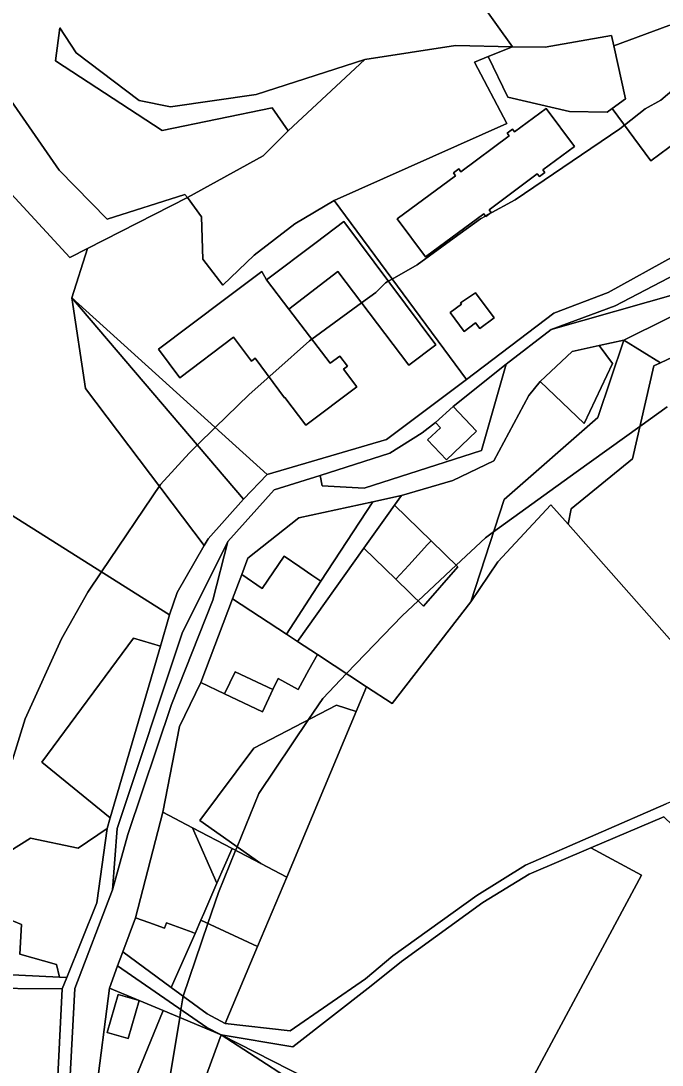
# Model space of a CAD drawing. Extents: x -477304 to -465429, y -1159113 to -1149210.
# Drawn here: x -472269.3 to -472097.2, y -1155932.9 to -1155652.4 of the extents above; entities that cross this region are included whole.
import ezdxf

# ---------------------------------------------------------------- set-up
doc = ezdxf.new("R2010")
doc.units = 0
for name, color, linetype in [('BPEJ_s', 7, 'Continuous'), ('ostatni_s', 7, 'Continuous'), ('PUPFL_s', 7, 'Continuous'), ('trav_porost_s', 7, 'Continuous'), ('voda_s', 7, 'Continuous'), ('zahrada_s', 7, 'Continuous')]:
    doc.layers.add(name, color=color, linetype=linetype)

msp = doc.modelspace()

# ---------------------------------------------------------------- linework, layer by layer
at = {"layer": 'BPEJ_s'}
for points in [[(-472271.55, -1155850.92), (-472268.15, -1155839.87), (-472258.38, -1155818.41), (-472251.36, -1155805.87), (-472247.67, -1155800.41), (-472231.82, -1155776.97), (-472224.17, -1155768.48), (-472221.96, -1155766.33), (-472217.13, -1155761.62), (-472208.02, -1155752.75), (-472200.89, -1155746.37), (-472191.87, -1155738.3), (-472191.25, -1155737.86), (-472177.87, -1155728.14), (-472174.02, -1155725.34), (-472171.47, -1155722.79), (-472170.71, -1155722.35), (-472169.64, -1155721.74), (-472162.97, -1155717.91), (-472153.04, -1155710.7), (-472145.98, -1155705.58), (-472144.58, -1155704.82), (-472143.9, -1155704.45), (-472136.63, -1155700.48), (-472108.58, -1155681.36), (-472107.32, -1155680.38), (-472101.78, -1155676.05), (-472097.53, -1155673.71), (-472087.33, -1155665)], [(-472087.33, -1155665), (-472097.53, -1155673.71), (-472101.78, -1155676.05), (-472107.32, -1155680.38), (-472108.58, -1155681.36), (-472136.63, -1155700.48), (-472143.9, -1155704.45), (-472144.58, -1155704.82), (-472145.98, -1155705.58), (-472153.04, -1155710.7), (-472162.97, -1155717.91), (-472169.64, -1155721.74), (-472170.71, -1155722.35), (-472171.47, -1155722.79), (-472174.02, -1155725.34), (-472177.87, -1155728.14), (-472191.25, -1155737.86), (-472191.87, -1155738.3), (-472200.89, -1155746.37), (-472208.02, -1155752.75), (-472217.13, -1155761.62), (-472221.96, -1155766.33), (-472224.17, -1155768.48), (-472231.82, -1155776.97), (-472247.67, -1155800.41), (-472251.36, -1155805.87), (-472258.38, -1155818.41), (-472268.15, -1155839.87), (-472271.55, -1155850.92)], [(-472095.87, -1155756.08), (-472103.15, -1155761.33), (-472120.26, -1155773.66), (-472142.42, -1155789.64), (-472144.64, -1155791.25), (-472148.56, -1155794.91), (-472152.48, -1155798.58), (-472162.71, -1155808.17), (-472166.97, -1155812.17), (-472181.9, -1155827.72), (-472188.28, -1155834.37), (-472192.13, -1155840.08), (-472205.48, -1155859.91), (-472211.29, -1155874.23), (-472211.68, -1155875.2), (-472216.26, -1155886.47), (-472219.11, -1155894.86), (-472225.76, -1155914.35), (-472225.92, -1155915.36), (-472226.35, -1155918.02), (-472226.68, -1155920.05), (-472230.12, -1155941.15)], [(-472230.12, -1155941.15), (-472226.68, -1155920.05), (-472226.35, -1155918.02), (-472225.92, -1155915.36), (-472225.76, -1155914.35), (-472219.11, -1155894.86), (-472216.26, -1155886.47), (-472211.68, -1155875.2), (-472211.29, -1155874.23), (-472205.48, -1155859.91), (-472192.13, -1155840.08), (-472188.28, -1155834.37), (-472181.9, -1155827.72), (-472166.97, -1155812.17), (-472162.71, -1155808.17), (-472152.48, -1155798.58), (-472148.56, -1155794.91), (-472144.64, -1155791.25), (-472142.42, -1155789.64), (-472120.26, -1155773.66), (-472103.15, -1155761.33), (-472095.87, -1155756.08)]]:
    msp.add_lwpolyline(points, dxfattribs=at)
at = {"layer": 'ostatni_s'}
for points in [[(-472016.74, -1155649.59), (-472021.75, -1155656.1), (-472028.7, -1155666.48), (-472045.4, -1155680.52), (-472059.15, -1155693.98), (-472064.69, -1155696.26), (-472093.52, -1155720.48), (-472109.78, -1155728.91), (-472126.99, -1155735.26), (-472139.06, -1155744.62), (-472153.29, -1155755.99), (-472157.98, -1155760.32), (-472161.57, -1155763.07), (-472170.25, -1155768.53), (-472189.01, -1155774.49), (-472201.29, -1155778.39), (-472213.74, -1155792.22), (-472226.05, -1155816.85), (-472243.43, -1155869.3), (-472244.72, -1155885.81), (-472254.86, -1155912.32), (-472256.28, -1155938.96)], [(-472260.32, -1155953.86), (-472258.2, -1155912.4), (-472256.98, -1155909.36), (-472248.93, -1155889.33), (-472246.17, -1155869.33), (-472245.32, -1155866.43), (-472231.85, -1155820.35), (-472229.38, -1155811.94), (-472227.4, -1155805.9), (-472220.08, -1155793.35), (-472219, -1155791.49), (-472209.6, -1155780.86), (-472203.19, -1155774.24), (-472171.22, -1155764.8), (-472149.67, -1155748.74), (-472126.23, -1155730.92), (-472111.69, -1155725.36), (-472093.88, -1155715.53)], [(-472096.76, -1155866.17), (-472116.32, -1155874.5), (-472132.87, -1155881.58), (-472145.35, -1155889.16), (-472167.19, -1155905.07), (-472175.3, -1155911.58), (-472196.28, -1155927.92), (-472215.52, -1155924.72), (-472219.42, -1155922.81), (-472243.4, -1155906.25), (-472241.97, -1155902.42), (-472228.93, -1155912.04), (-472219.34, -1155919.11), (-472214.46, -1155921.72), (-472197.03, -1155923.69), (-472176.81, -1155909.7), (-472169.51, -1155903.56), (-472146.97, -1155887.32), (-472133.91, -1155879.19), (-472096.12, -1155862.68)]]:
    msp.add_lwpolyline(points, dxfattribs=at)
for points in [[(-472049.25, -1155678.22), (-472051.2, -1155677.02), (-472071.31, -1155664.35), (-472074.9, -1155671.87), (-472056.49, -1155681.67), (-472054.22, -1155682.85), (-472059.76, -1155689.07), (-472065.2, -1155692.33), (-472080.8, -1155706.5), (-472082.16, -1155704.52), (-472091.55, -1155709.88), (-472085.42, -1155694.95), (-472092.94, -1155684.66), (-472100.22, -1155689.98), (-472110.6, -1155675.95), (-472107, -1155673.32), (-472110.18, -1155659.12), (-472095.4, -1155653.69), (-472087.09, -1155653.16), (-472081.38, -1155656.91), (-472077.81, -1155656.26), (-472058.91, -1155668.07), (-472048.03, -1155677.17)], [(-472197.59, -1155681.93), (-472201.83, -1155675.74), (-472231.36, -1155681.85), (-472260.04, -1155663.12), (-472258.86, -1155654.29), (-472254.49, -1155660.99), (-472237.55, -1155673.77), (-472229.19, -1155675.51), (-472206.18, -1155672.18), (-472177, -1155662.82)], [(-472143.88, -1155662), (-472137.32, -1155659.34), (-472128.63, -1155659.51), (-472110.74, -1155656.37), (-472110.18, -1155659.12), (-472107, -1155673.32), (-472110.6, -1155675.95), (-472111.96, -1155676.94), (-472122.06, -1155676.76), (-472138.6, -1155672.88)], [(-472111.96, -1155676.94), (-472110.6, -1155675.95), (-472100.22, -1155689.98), (-472092.94, -1155684.66), (-472085.42, -1155694.95), (-472091.55, -1155709.88), (-472082.16, -1155704.52), (-472080.8, -1155706.5), (-472093.88, -1155715.53), (-472111.69, -1155725.36), (-472126.23, -1155730.92), (-472149.67, -1155748.74), (-472185.21, -1155700.68), (-472138.84, -1155679.93), (-472147.57, -1155663.47), (-472143.88, -1155662), (-472138.6, -1155672.88), (-472122.06, -1155676.76)], [(-472251.47, -1155713.55), (-472256.14, -1155715.93), (-472283.46, -1155686.45), (-472277.45, -1155681.57), (-472272.72, -1155672.73), (-472259.03, -1155692.53), (-472246.18, -1155705.71), (-472225.28, -1155699.03), (-472224.6, -1155699.83)], [(-472152.65, -1155693.99), (-472153.19, -1155693.26), (-472151.73, -1155692.18), (-472151.19, -1155692.91), (-472138.25, -1155683.31), (-472138.79, -1155682.58), (-472137.34, -1155681.5), (-472136.8, -1155682.23), (-472128.31, -1155675.93), (-472120.73, -1155686.12), (-472129.24, -1155692.44), (-472128.71, -1155693.17), (-472130.15, -1155694.24), (-472130.69, -1155693.52), (-472143.62, -1155703.12), (-472143.08, -1155703.84), (-472144.52, -1155704.91), (-472145.06, -1155704.19), (-472160.72, -1155715.82), (-472168.29, -1155705.62)], [(-472120.73, -1155686.12), (-472128.31, -1155675.93), (-472136.8, -1155682.23), (-472137.34, -1155681.5), (-472138.79, -1155682.58), (-472138.25, -1155683.31), (-472151.19, -1155692.91), (-472151.73, -1155692.18), (-472153.19, -1155693.26), (-472152.65, -1155693.99), (-472168.29, -1155705.62), (-472160.72, -1155715.82), (-472145.06, -1155704.19), (-472144.52, -1155704.91), (-472143.08, -1155703.84), (-472143.62, -1155703.12), (-472130.69, -1155693.52), (-472130.15, -1155694.24), (-472128.71, -1155693.17), (-472129.24, -1155692.44)], [(-472070.16, -1155714.09), (-472092.32, -1155725.49), (-472126.99, -1155735.26), (-472109.78, -1155728.91), (-472093.52, -1155720.48), (-472064.69, -1155696.26), (-472059.15, -1155693.98), (-472045.4, -1155680.52), (-472038.49, -1155687.31), (-472051.81, -1155702.18)], [(-472203.19, -1155774.24), (-472255.61, -1155726.8), (-472251.47, -1155713.55), (-472224.6, -1155699.83), (-472220.82, -1155705.06), (-472220.44, -1155716.4), (-472215.14, -1155723.4), (-472206.66, -1155715.34), (-472195.76, -1155706.9), (-472185.21, -1155700.68), (-472149.67, -1155748.74), (-472171.22, -1155764.8)], [(-472192.87, -1155761), (-472179.15, -1155750.71), (-472182.71, -1155745.91), (-472181.63, -1155745.12), (-472183.72, -1155742.43), (-472186.29, -1155744.36), (-472197.38, -1155729.83), (-472184.23, -1155719.73), (-472165.22, -1155744.86), (-472157.97, -1155739.46), (-472182.65, -1155706.33), (-472190.05, -1155711.97), (-472203.37, -1155721.97), (-472204.66, -1155719.71), (-472214.69, -1155727.24), (-472232.37, -1155740.58), (-472226.63, -1155748.25), (-472212.28, -1155737.38), (-472207.45, -1155743.8), (-472206.4, -1155743.02), (-472198.51, -1155753.61), (-472198.43, -1155753.55)], [(-472184.23, -1155719.73), (-472197.38, -1155729.83), (-472203.37, -1155721.97), (-472190.05, -1155711.97), (-472182.65, -1155706.33), (-472157.97, -1155739.46), (-472165.22, -1155744.86)], [(-472186.29, -1155744.36), (-472183.72, -1155742.43), (-472181.63, -1155745.12), (-472182.71, -1155745.91), (-472179.15, -1155750.71), (-472192.87, -1155761), (-472198.43, -1155753.55), (-472198.51, -1155753.61), (-472206.4, -1155743.02), (-472207.45, -1155743.8), (-472212.28, -1155737.38), (-472226.63, -1155748.25), (-472232.37, -1155740.58), (-472214.69, -1155727.24), (-472204.66, -1155719.71), (-472203.37, -1155721.97), (-472197.38, -1155729.83)], [(-472146.11, -1155735.07), (-472147.26, -1155733.54), (-472150.32, -1155735.83), (-472154.13, -1155730.75), (-472151.06, -1155728.46), (-472151.31, -1155728.14), (-472147.25, -1155725.48), (-472142.24, -1155732.17)], [(-472150.32, -1155735.83), (-472147.26, -1155733.54), (-472146.11, -1155735.07), (-472142.24, -1155732.17), (-472147.25, -1155725.48), (-472151.31, -1155728.14), (-472151.06, -1155728.46), (-472154.13, -1155730.75)], [(-472099.4, -1155745.04), (-472105.15, -1155770.02), (-472121.62, -1155783.49), (-472122.44, -1155787.61), (-472127.06, -1155782.39), (-472141.29, -1155797.74), (-472148.57, -1155808.44), (-472139.58, -1155780.97), (-472114.48, -1155758.93), (-472107.43, -1155738.17), (-472097.64, -1155744.21)], [(-472114.07, -1155739.63), (-472110.48, -1155744.44), (-472118.15, -1155760.55), (-472129.97, -1155749.23), (-472121.31, -1155741.23)], [(-472147, -1155762.6), (-472155.07, -1155770.28), (-472160.13, -1155764.96), (-472156.68, -1155761.68), (-472157.98, -1155760.32), (-472153.29, -1155755.99)], [(-472226.05, -1155816.85), (-472213.74, -1155792.22), (-472217.75, -1155808.02), (-472228.86, -1155835.99), (-472240.63, -1155870.92), (-472244.72, -1155885.81), (-472243.43, -1155869.3)], [(-472152.04, -1155799.01), (-472161.23, -1155809.61), (-472168.65, -1155802.39), (-472165.17, -1155798.58), (-472160.14, -1155793.08), (-472159.19, -1155792.05)], [(-472198.62, -1155796.2), (-472194.41, -1155799.08), (-472191.23, -1155801.25), (-472188.79, -1155802.91), (-472198.01, -1155817.14), (-472212.5, -1155807.63), (-472210.04, -1155801.13), (-472204.54, -1155804.88)], [(-472189.68, -1155822.61), (-472191.98, -1155826.75), (-472194.9, -1155832.02), (-472200.29, -1155829.03), (-472201.65, -1155831.95), (-472211.8, -1155827.22), (-472214.64, -1155833.14), (-472220.99, -1155830.1), (-472212.5, -1155807.63), (-472198.01, -1155817.14), (-472195.08, -1155819.06)], [(-472201.65, -1155831.95), (-472204.47, -1155838.01), (-472214.64, -1155833.14), (-472211.8, -1155827.22)], [(-472417.37, -1155867.6), (-472438.54, -1155857.96), (-472432.07, -1155851.62), (-472414.17, -1155856.04), (-472413.22, -1155856.28), (-472409.87, -1155867.24), (-472406.01, -1155873.12), (-472403.42, -1155877.07), (-472389.97, -1155876.86), (-472369.04, -1155887.72), (-472351.56, -1155896.9), (-472339.07, -1155905.27), (-472258.93, -1155909.27), (-472256.98, -1155909.36), (-472258.2, -1155912.4), (-472306.11, -1155912.03), (-472340.59, -1155908.48), (-472359.39, -1155899.18), (-472382.59, -1155883.77), (-472402.98, -1155879.62)], [(-472266.74, -1155871.96), (-472253.94, -1155874.63), (-472246.17, -1155869.33), (-472248.93, -1155889.33), (-472256.98, -1155909.36), (-472258.93, -1155909.27), (-472259.72, -1155905.89), (-472269.59, -1155903.03), (-472269.18, -1155895.1), (-472277.69, -1155891.58), (-472275.46, -1155877.42)], [(-472238.55, -1155893.28), (-472234.98, -1155894.59), (-472230.78, -1155896.13), (-472230.25, -1155894.68), (-472223.37, -1155897.19), (-472222.56, -1155897.49), (-472228.93, -1155912.04), (-472241.97, -1155902.42)], [(-472214.46, -1155921.72), (-472219.34, -1155919.11), (-472228.93, -1155912.04), (-472222.56, -1155897.49), (-472221.03, -1155893.98), (-472205.76, -1155900.98)], [(-472237.54, -1155915.51), (-472240.52, -1155925.76), (-472246.14, -1155924.13), (-472243.16, -1155913.88)], [(-472257.16, -1156018.02), (-472247.85, -1155993.6), (-472244.31, -1155963.39), (-472246.12, -1155954.97), (-472231.09, -1155918.21), (-472215.52, -1155924.72), (-472229.6, -1155963.04), (-472256.58, -1156036.46), (-472267.68, -1156033.16)], [(-471846.6, -1156144.44), (-471887.77, -1156115.86), (-471961.78, -1156096.7), (-472002.95, -1156059.64), (-472060.94, -1156017.86), (-472114.74, -1155987.88), (-472136.18, -1155975.93), (-472187.87, -1155942.69), (-472215.52, -1155924.72), (-472183.46, -1155941.08), (-472146.8, -1155964), (-472111.2, -1155984.77), (-472055.48, -1156017.08), (-471996.21, -1156058.07), (-471958.37, -1156094.35), (-471938.55, -1156098.41), (-471885.62, -1156112.71), (-471872.06, -1156121.26), (-471844.07, -1156141.53)]]:
    msp.add_lwpolyline(points, close=True, dxfattribs=at)
at = {"layer": 'PUPFL_s'}
msp.add_lwpolyline([(-472053.12, -1155723.31), (-472097.64, -1155744.21), (-472107.43, -1155738.17), (-472072.5, -1155720.84), (-472050.3, -1155706.95), (-472035.78, -1155691.85), (-472028.08, -1155680.4), (-472021.59, -1155670.5), (-472015.74, -1155675.94), (-472010.17, -1155681.12)], close=True, dxfattribs=at)
at = {"layer": 'trav_porost_s'}
for points in [[(-472062.76, -1155638.04), (-472070.3, -1155653.2), (-472077.81, -1155656.26), (-472081.38, -1155656.91), (-472087.09, -1155653.16), (-472095.4, -1155653.69), (-472110.18, -1155659.12), (-472110.74, -1155656.37), (-472128.63, -1155659.51), (-472137.32, -1155659.34), (-472146.39, -1155646.68)], [(-472146.39, -1155646.68), (-472137.32, -1155659.34), (-472152.64, -1155659.04), (-472177, -1155662.82), (-472206.18, -1155672.18), (-472229.19, -1155675.51), (-472237.55, -1155673.77), (-472254.49, -1155660.99), (-472258.86, -1155654.29), (-472260.04, -1155663.12), (-472231.36, -1155681.85), (-472201.83, -1155675.74), (-472197.59, -1155681.93), (-472204.28, -1155688.69), (-472224.6, -1155699.83), (-472225.28, -1155699.03), (-472246.18, -1155705.71), (-472259.03, -1155692.53), (-472272.72, -1155672.73)], [(-472089.1, -1155825.26), (-472122.44, -1155787.61), (-472121.62, -1155783.49), (-472105.15, -1155770.02), (-472099.4, -1155745.04), (-472097.64, -1155744.21), (-472053.12, -1155723.31)]]:
    msp.add_lwpolyline(points, dxfattribs=at)
for points in [[(-472197.59, -1155681.93), (-472177, -1155662.82), (-472152.64, -1155659.04), (-472137.32, -1155659.34), (-472143.88, -1155662), (-472147.57, -1155663.47), (-472138.84, -1155679.93), (-472185.21, -1155700.68), (-472195.76, -1155706.9), (-472206.66, -1155715.34), (-472215.14, -1155723.4), (-472220.44, -1155716.4), (-472220.82, -1155705.06), (-472224.6, -1155699.83), (-472204.28, -1155688.69)], [(-472314.5, -1155755.12), (-472336.92, -1155741.96), (-472283.46, -1155686.45), (-472256.14, -1155715.93), (-472251.47, -1155713.55), (-472255.61, -1155726.8), (-472251.95, -1155751.12), (-472220.08, -1155793.35), (-472227.4, -1155805.9), (-472229.38, -1155811.94), (-472284.37, -1155777.26), (-472272.94, -1155773.26), (-472284.26, -1155758.9), (-472299.13, -1155754.31)], [(-472255.61, -1155726.8), (-472209.6, -1155780.86), (-472219, -1155791.49), (-472220.08, -1155793.35), (-472251.95, -1155751.12)], [(-472255.61, -1155726.8), (-472203.19, -1155774.24), (-472209.6, -1155780.86)], [(-472177.24, -1155794.03), (-472168.65, -1155802.39), (-472161.23, -1155809.61), (-472152.04, -1155799.01), (-472159.19, -1155792.05), (-472169.01, -1155782.49), (-472167.16, -1155779.9), (-472153.41, -1155775.85), (-472142.35, -1155770.54), (-472133, -1155753.03), (-472129.97, -1155749.23), (-472118.15, -1155760.55), (-472110.48, -1155744.44), (-472114.07, -1155739.63), (-472107.43, -1155738.17), (-472114.48, -1155758.93), (-472139.58, -1155780.97), (-472148.57, -1155808.44), (-472169.69, -1155835.75), (-472176.51, -1155831.27), (-472189.68, -1155822.61), (-472195.08, -1155819.06)], [(-472269.59, -1155903.03), (-472259.72, -1155905.89), (-472258.93, -1155909.27), (-472339.07, -1155905.27), (-472294.76, -1155766.71), (-472284.37, -1155777.26), (-472229.38, -1155811.94), (-472231.85, -1155820.35), (-472239.1, -1155818.21), (-472263.73, -1155851.53), (-472245.32, -1155866.43), (-472246.17, -1155869.33), (-472253.94, -1155874.63), (-472266.74, -1155871.96), (-472275.46, -1155877.42), (-472282.18, -1155876.36), (-472284.41, -1155890.52), (-472277.69, -1155891.58), (-472269.18, -1155895.1)], [(-472188.79, -1155802.91), (-472174.88, -1155781.57), (-472167.16, -1155779.9), (-472169.01, -1155782.49), (-472170.98, -1155785.25), (-472177.24, -1155794.03), (-472195.08, -1155819.06), (-472198.01, -1155817.14)], [(-472148.57, -1155808.44), (-472141.29, -1155797.74), (-472127.06, -1155782.39), (-472122.44, -1155787.61), (-472089.1, -1155825.26), (-472064.49, -1155850.01), (-472096.12, -1155862.68), (-472133.91, -1155879.19), (-472146.97, -1155887.32), (-472169.51, -1155903.56), (-472176.81, -1155909.7), (-472197.03, -1155923.69), (-472214.46, -1155921.72), (-472205.76, -1155900.98), (-472197.96, -1155882.39), (-472179.28, -1155837.86), (-472176.51, -1155831.27), (-472169.69, -1155835.75)], [(-472239.1, -1155818.21), (-472231.85, -1155820.35), (-472245.32, -1155866.43), (-472263.73, -1155851.53)], [(-472214.64, -1155833.14), (-472204.47, -1155838.01), (-472201.65, -1155831.95), (-472200.29, -1155829.03), (-472194.9, -1155832.02), (-472191.98, -1155826.75), (-472189.68, -1155822.61), (-472176.51, -1155831.27), (-472179.28, -1155837.86), (-472184.63, -1155836.19), (-472206.81, -1155847.71), (-472221.32, -1155867.13), (-472204.9, -1155878.75), (-472212.6, -1155874.72), (-472223.26, -1155869.14), (-472231.22, -1155864.97), (-472226.71, -1155841.91), (-472220.99, -1155830.1)], [(-472206.81, -1155847.71), (-472184.63, -1155836.19), (-472179.28, -1155837.86), (-472197.96, -1155882.39), (-472204.9, -1155878.75), (-472221.32, -1155867.13)], [(-472116.32, -1155874.5), (-472096.76, -1155866.17), (-472069.48, -1155892.41), (-472072.32, -1155896.18), (-472065.97, -1155901.02), (-472063.84, -1155898.22), (-472061.68, -1155899.91), (-472044.65, -1155916.29), (-472084.24, -1155955.95), (-472106.14, -1155980.83), (-472109.51, -1155983.46), (-472111.2, -1155984.77), (-472146.8, -1155964), (-472145.85, -1155962.24), (-472102.69, -1155881.82)], [(-472183.46, -1155941.08), (-472215.52, -1155924.72), (-472196.28, -1155927.92), (-472175.3, -1155911.58), (-472167.19, -1155905.07), (-472145.35, -1155889.16), (-472132.87, -1155881.58), (-472116.32, -1155874.5), (-472102.69, -1155881.82), (-472145.85, -1155962.24), (-472146.8, -1155964)], [(-472306.11, -1155912.03), (-472258.2, -1155912.4), (-472260.32, -1155953.86), (-472265.73, -1155953.07), (-472350.94, -1155940.51), (-472352.26, -1155911.57), (-472359.39, -1155899.18), (-472340.59, -1155908.48)], [(-472245.53, -1155912.17), (-472243.4, -1155906.25), (-472219.42, -1155922.81), (-472215.52, -1155924.72), (-472231.09, -1155918.21), (-472237.54, -1155915.51)], [(-472187.87, -1155942.69), (-472136.18, -1155975.93), (-472114.74, -1155987.88), (-472115.94, -1155990.51), (-472148.42, -1156066.98), (-472120.45, -1156089.02), (-472130.36, -1156083.59), (-472150.77, -1156075.62), (-472166.19, -1156018.29), (-472168.76, -1156021.38), (-472171.25, -1156024.37), (-472171.35, -1156021.6), (-472161.94, -1156001.63), (-472178.03, -1155992.45), (-472229.6, -1155963.04), (-472215.52, -1155924.72)]]:
    msp.add_lwpolyline(points, close=True, dxfattribs=at)
at = {"layer": 'voda_s'}
for points in [[(-472256.28, -1155938.96), (-472254.86, -1155912.32), (-472244.72, -1155885.81), (-472240.63, -1155870.92), (-472228.86, -1155835.99), (-472217.75, -1155808.02), (-472213.74, -1155792.22), (-472201.29, -1155778.39), (-472189.01, -1155774.49), (-472188.46, -1155777.28), (-472177.19, -1155777.95), (-472145.64, -1155767.83), (-472139.06, -1155744.62), (-472126.99, -1155735.26), (-472092.32, -1155725.49), (-472070.16, -1155714.09), (-472051.81, -1155702.18), (-472038.49, -1155687.31), (-472024.91, -1155666.96), (-472021.75, -1155656.1), (-472016.74, -1155649.59)], [(-472072.5, -1155720.84), (-472107.43, -1155738.17), (-472114.07, -1155739.63), (-472121.31, -1155741.23), (-472129.97, -1155749.23), (-472133, -1155753.03), (-472142.35, -1155770.54), (-472153.41, -1155775.85), (-472167.16, -1155779.9), (-472174.88, -1155781.57), (-472194.67, -1155785.85), (-472208.37, -1155796.73), (-472210.04, -1155801.13), (-472212.5, -1155807.63), (-472220.99, -1155830.1), (-472226.71, -1155841.91), (-472231.22, -1155864.97), (-472238.55, -1155893.28), (-472241.97, -1155902.42), (-472243.4, -1155906.25), (-472245.53, -1155912.17), (-472249.19, -1155940.66)]]:
    msp.add_lwpolyline(points, dxfattribs=at)
at = {"layer": 'zahrada_s'}
for points in [[(-472145.64, -1155767.83), (-472177.19, -1155777.95), (-472188.46, -1155777.28), (-472189.01, -1155774.49), (-472170.25, -1155768.53), (-472161.57, -1155763.07), (-472157.98, -1155760.32), (-472156.68, -1155761.68), (-472160.13, -1155764.96), (-472155.07, -1155770.28), (-472147, -1155762.6), (-472153.29, -1155755.99), (-472139.06, -1155744.62)], [(-472208.37, -1155796.73), (-472194.67, -1155785.85), (-472174.88, -1155781.57), (-472188.79, -1155802.91), (-472191.23, -1155801.25), (-472194.41, -1155799.08), (-472198.62, -1155796.2), (-472204.54, -1155804.88), (-472210.04, -1155801.13)], [(-472170.98, -1155785.25), (-472169.01, -1155782.49), (-472159.19, -1155792.05), (-472160.14, -1155793.08), (-472165.17, -1155798.58), (-472168.65, -1155802.39), (-472177.24, -1155794.03)], [(-472231.22, -1155864.97), (-472223.26, -1155869.14), (-472216.68, -1155884.04), (-472220.23, -1155892.15), (-472221.03, -1155893.98), (-472222.56, -1155897.49), (-472223.37, -1155897.19), (-472230.25, -1155894.68), (-472230.78, -1155896.13), (-472234.98, -1155894.59), (-472238.55, -1155893.28)], [(-472223.26, -1155869.14), (-472212.6, -1155874.72), (-472216.68, -1155884.04)], [(-472197.96, -1155882.39), (-472205.76, -1155900.98), (-472221.03, -1155893.98), (-472220.23, -1155892.15), (-472216.68, -1155884.04), (-472212.6, -1155874.72), (-472204.9, -1155878.75)], [(-472240.52, -1155925.76), (-472237.54, -1155915.51), (-472231.09, -1155918.21), (-472246.12, -1155954.97), (-472249.19, -1155940.66), (-472245.53, -1155912.17), (-472237.54, -1155915.51), (-472243.16, -1155913.88), (-472246.14, -1155924.13)]]:
    msp.add_lwpolyline(points, close=True, dxfattribs=at)

doc.saveas('drawing.dxf')
